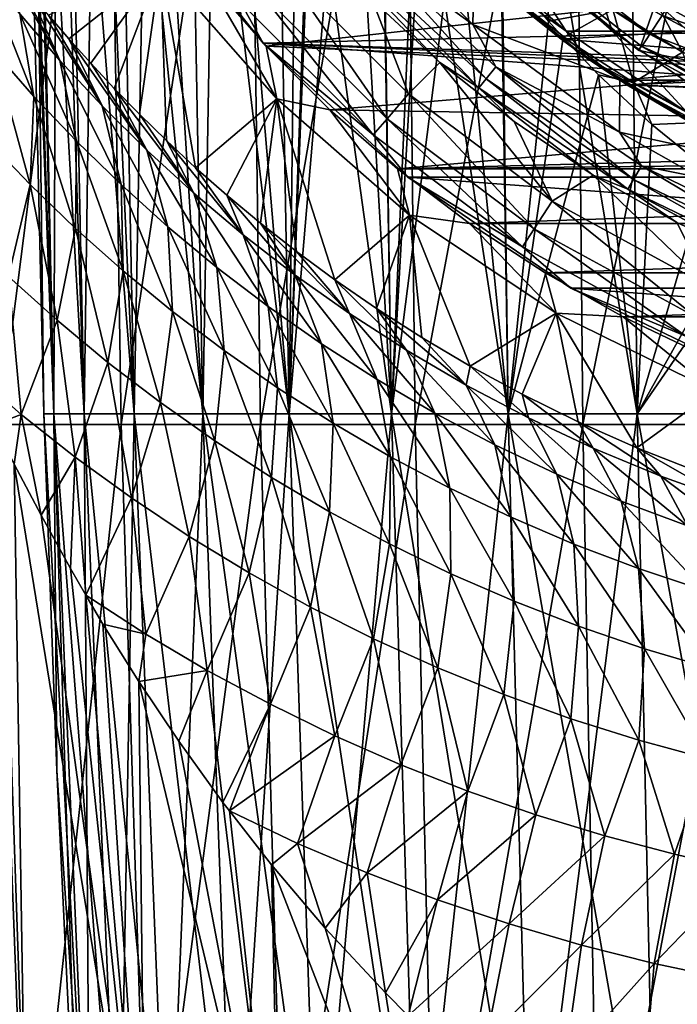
# Model space of a CAD drawing. Header units: metres. Extents: x 26 to 263, y -109 to 109.
# Tile 338 of 656: x 76.07 to 82.55, y -18.31 to -8.61. Entities that reach past the tile are written whole.
import ezdxf

# ---------------------------------------------------------------- set-up
doc = ezdxf.new("R2010")
doc.units = ezdxf.units.M
doc.layers.add('solid_500750', color=7, linetype='CONTINUOUS')

msp = doc.modelspace()

# ---------------------------------------------------------------- linework, layer by layer
at = {"layer": 'solid_500750'}
for points in [[(75.874672, -12.601707, -8.809566), (75.72831, -4.220759, -8.915904), (76.942535, -4.220759, -10.38365)], [(77.074417, -12.601707, -10.259808), (75.874672, -12.601707, -8.809566), (76.942535, -4.220759, -10.38365)], [(76.410553, -12.495015, -1.52578), (76.131165, -4.185025), (76.14537, -5.337976)], [(76.232704, -4.185025, -1.549194), (76.131165, -4.185025), (76.410553, -12.495015, -1.52578)], [(76.310547, -12.495015), (76.14537, -5.337976), (76.208839, -4.185025, 1.355676)], [(76.410553, -12.495015, 1.52578), (76.208839, -4.185025, 1.355676), (76.440857, -4.185025, 2.693607)], [(76.410553, -12.495015, 1.52578), (76.310547, -12.495015), (76.208839, -4.185025, 1.355676)], [(76.232704, -4.185025, -1.549194), (76.410553, -12.495015, -1.52578), (76.708855, -12.495015, -3.025454)], [(76.535583, -4.185025, -3.071881), (76.232704, -4.185025, -1.549194), (76.708855, -12.495015, -3.025454)], [(76.708855, -12.495015, 3.025454), (76.410553, -12.495015, 1.52578), (76.440857, -4.185025, 2.693607)], [(76.708855, -12.495015, 3.025454), (76.440857, -4.185025, 2.693607), (76.824181, -4.185025, 3.99628)], [(76.535583, -4.185025, -3.071881), (76.708855, -12.495015, -3.025454), (77.200348, -12.495015, -4.473361)], [(77.034622, -4.185025, -4.542007), (76.535583, -4.185025, -3.071881), (77.200348, -12.495015, -4.473361)], [(77.200348, -12.495015, 4.473361), (76.708855, -12.495015, 3.025454), (76.824181, -4.185025, 3.99628)], [(77.200348, -12.495015, 4.473361), (76.824181, -4.185025, 3.99628), (77.353783, -4.185025, 5.246644)], [(77.074417, -12.601707, -10.259808), (76.942535, -4.220759, -10.38365), (78.331146, -4.220759, -11.687639)], [(77.034622, -4.185025, -4.542007), (77.200348, -12.495015, -4.473361), (77.876633, -12.495015, -5.844728)], [(77.721291, -4.185025, -5.934418), (77.034622, -4.185025, -4.542007), (77.876633, -12.495015, -5.844728)], [(78.446465, -12.601707, -11.548244), (77.074417, -12.601707, -10.259808), (78.331146, -4.220759, -11.687639)], [(77.876633, -12.495015, 5.844728), (77.200348, -12.495015, 4.473361), (77.353783, -4.185025, 5.246644)], [(77.876633, -12.495015, 5.844728), (77.353783, -4.185025, 5.246644), (78.022736, -4.185025, 6.428333)], [(77.721291, -4.185025, -5.934418), (77.876633, -12.495015, -5.844728), (78.726135, -12.495015, -7.116089)], [(78.583817, -4.185025, -7.225289), (77.721291, -4.185025, -5.934418), (78.726135, -12.495015, -7.116089)], [(78.726135, -12.495015, 7.116089), (77.876633, -12.495015, 5.844728), (78.022736, -4.185025, 6.428333)], [(78.726135, -12.495015, 7.116089), (78.022736, -4.185025, 6.428333), (78.821861, -4.197077, 7.525156)], [(78.446465, -12.601707, -11.548244), (78.331146, -4.220759, -11.687639), (79.872238, -4.220759, -12.807308)], [(79.96917, -12.601707, -12.654559), (78.446465, -12.601707, -11.548244), (79.872238, -4.220759, -12.807308)], [(78.583817, -4.185025, -7.225289), (78.726135, -12.495015, -7.116089), (79.734306, -12.495015, -8.265693)], [(79.607468, -4.185025, -8.392534), (78.583817, -4.185025, -7.225289), (79.734306, -12.495015, -8.265693)], [(79.004494, -4.735532, 7.733006), (78.726135, -12.495015, 7.116089), (78.821861, -4.197077, 7.525156)], [(79.607468, -4.185025, -8.392534), (79.734306, -12.495015, -8.265693), (80.883911, -12.495015, -9.273869)], [(80.774712, -4.185025, -9.416181), (79.607468, -4.185025, -8.392534), (80.883911, -12.495015, -9.273869)], [(79.96917, -12.601707, -12.654559), (79.872238, -4.220759, -12.807308), (81.541504, -4.220759, -13.724998)], [(81.618538, -12.601707, -13.561304), (79.96917, -12.601707, -12.654559), (81.541504, -4.220759, -13.724998)], [(80.774712, -4.185025, -9.416181), (80.883911, -12.495015, -9.273869), (82.155273, -12.495015, -10.123365)], [(82.065582, -4.185025, -10.278713), (80.774712, -4.185025, -9.416181), (82.155273, -12.495015, -10.123365)], [(81.618538, -12.601707, -13.561304), (81.541504, -4.220759, -13.724998), (83.31263, -4.220759, -14.426236)], [(83.368538, -12.601707, -14.254178), (81.618538, -12.601707, -13.561304), (83.31263, -4.220759, -14.426236)], [(82.065582, -4.185025, -10.278713), (82.155273, -12.495015, -10.123365), (83.526642, -12.495015, -10.799648)], [(83.457993, -4.185025, -10.965374), (82.065582, -4.185025, -10.278713), (83.526642, -12.495015, -10.799648)], [(79.004494, -4.735532, 7.733006), (79.030075, -4.804318, 7.761363), (78.726135, -12.495015, 7.116089)], [(79.030075, -4.804318, 7.761363), (79.320183, -5.519486, 8.070477), (78.726135, -12.495015, 7.116089)], [(76.410553, -12.495015, -1.52578), (76.14537, -5.337976), (76.310547, -12.495015)], [(79.320183, -5.519486, 8.070477), (79.734306, -12.495015, 8.265693), (78.726135, -12.495015, 7.116089)], [(79.320183, -5.519486, 8.070477), (79.62838, -6.168815, 8.375865), (79.734306, -12.495015, 8.265693)], [(79.62838, -6.168815, 8.375865), (79.982582, -6.817509, 8.700697), (79.734306, -12.495015, 8.265693)], [(88, -6.25, 29.799999), (88, -9.25, 29.799999), (82.05603, -7.087269, 29.799999)], [(79.982582, -6.817509, 8.700697), (80.051437, -6.933842, 8.760849), (79.734306, -12.495015, 8.265693)], [(80.051437, -6.933842, 8.760849), (80.378853, -7.449976, 9.034543), (79.734306, -12.495015, 8.265693)], [(82.05603, -7.087269, 29.799999), (88, -9.25, 29.799999), (83.377464, -8.012035, 29.799999)], [(77.258896, -7.323161, 38), (83.374619, -8.010365, 38), (84.836014, -8.691894, 38)], [(78.470329, -8.842246, 38), (77.258896, -7.323161, 38), (84.836014, -8.691894, 38)], [(78.251564, -8.447068, 41.644981), (77.258896, -7.323161, 38), (78.470329, -8.842246, 38)], [(79.316948, -7.436247, 53), (80.535202, -8.658902, 53), (80.549484, -8.092451, 53)], [(79.489906, -7.896213, 52.968102), (80.535202, -8.658902, 53), (79.316948, -7.436247, 53)], [(80.378853, -7.449976, 9.034543), (80.883911, -12.495015, 9.273869), (79.734306, -12.495015, 8.265693)], [(80.378853, -7.449976, 9.034543), (80.81456, -8.057831, 9.369424), (80.883911, -12.495015, 9.273869)], [(80.819901, -7.799664, 12.191879), (80.916054, -7.69522, 11.912723), (82.279259, -8.756248, 11.912723)], [(82.279259, -8.756248, 11.912723), (80.916054, -7.69522, 11.912723), (82.400322, -8.570943, 11.691167)], [(81.454681, -8.726887, 61.459766), (80.376999, -7.778174, 61.55405), (80.491913, -8.039196, 58)], [(80.841957, -7.778174, 65.084557), (80.376999, -7.778174, 61.55405), (81.454681, -8.726887, 61.459766)], [(80.819901, -7.799664, 12.191879), (82.167732, -8.91107, 12.5), (80.77887, -7.828014, 12.5)], [(80.787346, -7.835763, 37.5), (80.77887, -7.828014, 12.5), (82.167732, -8.91107, 12.5)], [(82.175194, -8.915946, 37.5), (80.787346, -7.835763, 37.5), (82.167732, -8.91107, 12.5)], [(82.343155, -8.427502, 37.5), (80.787346, -7.835763, 37.5), (82.175194, -8.915946, 37.5)], [(82.201614, -8.875093, 12.191879), (82.167732, -8.91107, 12.5), (80.819901, -7.799664, 12.191879)], [(82.201614, -8.875093, 12.191879), (80.819901, -7.799664, 12.191879), (82.279259, -8.756248, 11.912723)], [(81.907303, -8.726887, 64.896614), (80.841957, -7.778174, 65.084557), (81.454681, -8.726887, 61.459766)], [(81.613152, -7.778174, 68.561043), (80.841957, -7.778174, 65.084557), (81.907303, -8.726887, 64.896614)], [(82.658043, -8.726887, 68.280869), (81.613152, -7.778174, 68.561043), (81.907303, -8.726887, 64.896614)], [(82.6847, -7.778174, 71.956985), (81.613152, -7.778174, 68.561043), (82.658043, -8.726887, 68.280869)], [(76.469589, -9.014581, 12.682657), (75.996223, -8.117328, 13.355471), (75.831551, -7.900903, 13.01738)], [(76.076561, -8.556118, 11.938763), (76.469589, -9.014581, 12.682657), (75.831551, -7.900903, 13.01738)], [(79.377426, -8.00058, 52.876362), (80.666161, -9.196348, 52.876362), (79.489906, -7.896213, 52.968102)], [(79.489906, -7.896213, 52.968102), (80.761826, -9.076382, 52.968102), (80.535202, -8.658902, 53)], [(80.666161, -9.196348, 52.876362), (80.761826, -9.076382, 52.968102), (79.489906, -7.896213, 52.968102)], [(79.295792, -8.076324, 52.736504), (80.596725, -9.283413, 52.736504), (79.377426, -8.00058, 52.876362)], [(80.596725, -9.283413, 52.736504), (80.666161, -9.196348, 52.876362), (79.377426, -8.00058, 52.876362)], [(80.491913, -8.039196, 58), (80.798164, -8.314358, 40), (81.406609, -8.804773, 40)], [(81.656517, -8.986669, 58), (80.491913, -8.039196, 58), (81.406609, -8.804773, 40)], [(81.454681, -8.726887, 61.459766), (80.491913, -8.039196, 58), (81.656517, -8.986669, 58)], [(82.862389, -7.990732, 40), (84.055595, -8.641912, 40), (80.798164, -8.314358, 40)], [(81.259613, -8.042462, 9.735765), (81.281761, -8.628068, 9.694912), (80.81456, -8.057831, 9.369424)], [(81.914299, -8.513562, 10.192429), (81.281761, -8.628068, 9.694912), (81.259613, -8.042462, 9.735765)], [(76.212746, -9.367598, 10.985214), (76.076561, -8.556118, 11.938763), (75.705864, -8.087703, 11.183615)], [(75.81498, -8.914354, 10.239517), (76.212746, -9.367598, 10.985214), (75.705864, -8.087703, 11.183615)], [(76.469589, -9.014581, 12.682657), (76.170837, -8.338281, 13.701756), (75.996223, -8.117328, 13.355471)], [(76.358055, -8.566232, 14.058496), (76.558586, -8.800701, 14.426362), (77.461563, -8.086429, 36.392689)], [(76.558586, -8.800701, 14.426362), (76.77317, -9.041254, 14.804826), (77.461563, -8.086429, 36.392689)], [(76.77317, -9.041254, 14.804826), (77.004372, -9.28947, 15.19424), (77.461563, -8.086429, 36.392689)], [(77.004372, -9.28947, 15.19424), (77.252426, -9.543753, 15.595243), (77.461563, -8.086429, 36.392689)], [(77.252426, -9.543753, 15.595243), (77.518867, -9.804107, 16.006351), (77.461563, -8.086429, 36.392689)], [(78.607208, -9.392791, 36.392689), (77.914864, -8.202497, 38), (77.461563, -8.086429, 36.392689)], [(77.805847, -10.070886, 16.426235), (78.607208, -9.392791, 36.392689), (77.461563, -8.086429, 36.392689)], [(77.518867, -9.804107, 16.006351), (77.805847, -10.070886, 16.426235), (77.461563, -8.086429, 36.392689)], [(79.69207, -9.58786, 45.296143), (78.656731, -8.095989, 48.939133), (78.41214, -8.307928, 45.296143)], [(78.656731, -8.095989, 48.939133), (79.904015, -9.343269, 48.939133), (79.543777, -8.413738, 52.566944)], [(79.69207, -9.58786, 45.296143), (79.904015, -9.343269, 48.939133), (78.656731, -8.095989, 48.939133)], [(79.295792, -8.076324, 52.736504), (79.543777, -8.413738, 52.566944), (80.211563, -9.035425, 52.566944)], [(79.295792, -8.076324, 52.736504), (80.211563, -9.035425, 52.566944), (80.596725, -9.283413, 52.736504)], [(80.535202, -8.658902, 53), (81.983162, -9.208424, 53), (80.549484, -8.092451, 53)], [(80.549904, -8.092963, 40), (80.549484, -8.092451, 53), (81.983162, -9.208424, 53)], [(80.549904, -8.092963, 40), (81.983162, -9.208424, 53), (81.983574, -9.208831, 40)], [(80.549904, -8.092963, 40), (81.983574, -9.208831, 40), (95.450096, -8.092963, 40)], [(80.81456, -8.057831, 9.369424), (81.281761, -8.628068, 9.694912), (80.883911, -12.495015, 9.273869)], [(81.983574, -9.208831, 40), (94.016426, -9.208831, 40), (95.450096, -8.092963, 40)], [(77.914864, -8.202497, 38), (78.500107, -8.873432, 38), (82.609962, -8.42266, 38)], [(78.607208, -9.392791, 36.392689), (78.500107, -8.873432, 38), (77.914864, -8.202497, 38)], [(82.600166, -8.930982, 10.619471), (81.914299, -8.513562, 10.192429), (82.192299, -8.160505, 10.586907)], [(82.600166, -8.930982, 10.619471), (82.192299, -8.160505, 10.586907), (82.840767, -8.554297, 11.003616)], [(76.885376, -9.462345, 13.413959), (76.358055, -8.566232, 14.058496), (76.170837, -8.338281, 13.701756)], [(76.469589, -9.014581, 12.682657), (76.885376, -9.462345, 13.413959), (76.170837, -8.338281, 13.701756)], [(78.41214, -8.307928, 45.296143), (78.251564, -8.447068, 41.644981), (79.552933, -9.748436, 41.644981)], [(79.69207, -9.58786, 45.296143), (78.41214, -8.307928, 45.296143), (79.552933, -9.748436, 41.644981)], [(84.055595, -8.641912, 40), (81.406609, -8.804773, 40), (80.798164, -8.314358, 40)], [(82.553131, -8.337055, 37.461941), (82.343155, -8.427502, 37.5), (83.840248, -9.258444, 37.5)], [(82.400322, -8.570943, 11.691167), (82.552933, -8.337354, 11.548944), (83.999512, -9.120201, 11.548944)], [(78.500107, -8.873432, 38), (83.866364, -9.10561, 38), (82.609962, -8.42266, 38)], [(79.904015, -9.343269, 48.939133), (80.211563, -9.035425, 52.566944), (79.543777, -8.413738, 52.566944)], [(83.840248, -9.258444, 37.5), (82.343155, -8.427502, 37.5), (82.175194, -8.915946, 37.5)], [(79.552933, -9.748436, 41.644981), (78.251564, -8.447068, 41.644981), (78.470329, -8.842246, 38)], [(81.914299, -8.513562, 10.192429), (81.425545, -8.789145, 9.788617), (81.281761, -8.628068, 9.694912)], [(82.119743, -9.232583, 10.217319), (81.425545, -8.789145, 9.788617), (81.914299, -8.513562, 10.192429)], [(82.119743, -9.232583, 10.217319), (81.914299, -8.513562, 10.192429), (82.600166, -8.930982, 10.619471)], [(76.63147, -9.808825, 11.718817), (76.469589, -9.014581, 12.682657), (76.076561, -8.556118, 11.938763)], [(76.212746, -9.367598, 10.985214), (76.63147, -9.808825, 11.718817), (76.076561, -8.556118, 11.938763)], [(76.885376, -9.462345, 13.413959), (76.558586, -8.800701, 14.426362), (76.358055, -8.566232, 14.058496)], [(81.281761, -8.628068, 9.694912), (81.425545, -8.789145, 9.788617), (80.883911, -12.495015, 9.273869)], [(82.279259, -8.756248, 11.912723), (82.400322, -8.570943, 11.691167), (83.887428, -9.375723, 11.691167)], [(83.887428, -9.375723, 11.691167), (82.400322, -8.570943, 11.691167), (83.999512, -9.120201, 11.548944)], [(78.470329, -8.842246, 38), (84.836014, -8.691894, 38), (86.393593, -9.109283, 38)], [(80.535202, -8.658902, 53), (81.981911, -9.720806, 53), (81.983162, -9.208424, 53)], [(80.761826, -9.076382, 52.968102), (81.981911, -9.720806, 53), (80.535202, -8.658902, 53)], [(84.055595, -8.641912, 40), (85.321999, -9.114139, 40), (81.406609, -8.804773, 40)], [(82.646507, -9.526279, 61.355495), (81.454681, -8.726887, 61.459766), (81.656517, -8.986669, 58)], [(81.907303, -8.726887, 64.896614), (81.454681, -8.726887, 61.459766), (82.646507, -9.526279, 61.355495)], [(83.085487, -9.526279, 64.688766), (81.907303, -8.726887, 64.896614), (82.646507, -9.526279, 61.355495)], [(82.658043, -8.726887, 68.280869), (81.907303, -8.726887, 64.896614), (83.085487, -9.526279, 64.688766)], [(77.324356, -9.898569, 14.131163), (76.77317, -9.041254, 14.804826), (76.558586, -8.800701, 14.426362)], [(76.885376, -9.462345, 13.413959), (77.324356, -9.898569, 14.131163), (76.558586, -8.800701, 14.426362)], [(81.425545, -8.789145, 9.788617), (81.774895, -9.155723, 10.004393), (80.883911, -12.495015, 9.273869)], [(85.321999, -9.114139, 40), (82.052902, -9.252996, 40), (81.406609, -8.804773, 40)], [(81.656517, -8.986669, 58), (81.406609, -8.804773, 40), (82.052902, -9.252996, 40)], [(82.119743, -9.232583, 10.217319), (81.774895, -9.155723, 10.004393), (81.425545, -8.789145, 9.788617)], [(82.201614, -8.875093, 12.191879), (82.279259, -8.756248, 11.912723), (83.798515, -9.578426, 11.912723)], [(83.798515, -9.578426, 11.912723), (82.279259, -8.756248, 11.912723), (83.887428, -9.375723, 11.691167)], [(75.748047, -9.790598, 9.330333), (76.175835, -10.236695, 10.068006), (75.81498, -8.914354, 10.239517)], [(76.175835, -10.236695, 10.068006), (76.212746, -9.367598, 10.985214), (75.81498, -8.914354, 10.239517)], [(78.470329, -8.842246, 38), (86.393593, -9.109283, 38), (88, -9.249838, 38)], [(96.10537, -10.163809, 38), (78.470329, -8.842246, 38), (88, -9.249838, 38)], [(96.10537, -10.163809, 38), (79.89463, -10.163809, 38), (78.470329, -8.842246, 38)], [(79.552933, -9.748436, 41.644981), (78.470329, -8.842246, 38), (79.89463, -10.163809, 38)], [(78.500107, -8.873432, 38), (79.1278, -9.501716, 38), (83.866364, -9.10561, 38)], [(78.607208, -9.392791, 36.392689), (79.1278, -9.501716, 38), (78.500107, -8.873432, 38)], [(82.201614, -8.875093, 12.191879), (83.716263, -9.750491, 12.5), (82.167732, -8.91107, 12.5)], [(82.175194, -8.915946, 37.5), (82.167732, -8.91107, 12.5), (83.716263, -9.750491, 12.5)], [(83.721596, -9.752818, 37.5), (82.175194, -8.915946, 37.5), (83.716263, -9.750491, 12.5)], [(83.840248, -9.258444, 37.5), (82.175194, -8.915946, 37.5), (83.721596, -9.752818, 37.5)], [(83.741486, -9.708431, 12.191879), (83.716263, -9.750491, 12.5), (82.201614, -8.875093, 12.191879)], [(83.741486, -9.708431, 12.191879), (82.201614, -8.875093, 12.191879), (83.798515, -9.578426, 11.912723)], [(77.07132, -10.237295, 12.43897), (76.885376, -9.462345, 13.413959), (76.469589, -9.014581, 12.682657)], [(76.63147, -9.808825, 11.718817), (77.07132, -10.237295, 12.43897), (76.469589, -9.014581, 12.682657)], [(81.656517, -8.986669, 58), (82.052902, -9.252996, 40), (82.730164, -9.655141, 40)], [(82.939285, -9.766737, 58), (81.656517, -8.986669, 58), (82.730164, -9.655141, 40)], [(82.646507, -9.526279, 61.355495), (81.656517, -8.986669, 58), (82.939285, -9.766737, 58)], [(82.843826, -9.622852, 10.613325), (82.119743, -9.232583, 10.217319), (82.600166, -8.930982, 10.619471)], [(77.324356, -9.898569, 14.131163), (77.004372, -9.28947, 15.19424), (76.77317, -9.041254, 14.804826)], [(79.1278, -9.501716, 38), (85.205383, -9.600812, 38), (83.866364, -9.10561, 38)], [(79.904015, -9.343269, 48.939133), (81.316101, -10.400348, 48.939133), (80.211563, -9.035425, 52.566944)], [(81.316101, -10.400348, 48.939133), (80.942078, -9.61688, 52.566944), (80.211563, -9.035425, 52.566944)], [(80.596725, -9.283413, 52.736504), (80.211563, -9.035425, 52.566944), (80.942078, -9.61688, 52.566944)], [(80.666161, -9.196348, 52.876362), (82.118713, -10.186685, 52.876362), (80.761826, -9.076382, 52.968102)], [(80.761826, -9.076382, 52.968102), (82.195435, -10.053801, 52.968102), (81.981911, -9.720806, 53)], [(82.118713, -10.186685, 52.876362), (82.195435, -10.053801, 52.968102), (80.761826, -9.076382, 52.968102)], [(85.321999, -9.114139, 40), (86.649513, -9.403437, 40), (82.052902, -9.252996, 40)], [(80.596725, -9.283413, 52.736504), (82.063034, -10.283126, 52.736504), (80.666161, -9.196348, 52.876362)], [(82.063034, -10.283126, 52.736504), (82.118713, -10.186685, 52.876362), (80.666161, -9.196348, 52.876362)], [(81.774895, -9.155723, 10.004393), (82.155273, -12.495015, 10.123365), (80.883911, -12.495015, 9.273869)], [(81.774895, -9.155723, 10.004393), (82.297508, -9.643518, 10.29766), (82.155273, -12.495015, 10.123365)], [(82.119743, -9.232583, 10.217319), (82.297508, -9.643518, 10.29766), (81.774895, -9.155723, 10.004393)], [(81.981911, -9.720806, 53), (83.581009, -10.073207, 53), (81.983162, -9.208424, 53)], [(81.983574, -9.208831, 40), (81.983162, -9.208424, 53), (83.581009, -10.073207, 53)], [(81.983574, -9.208831, 40), (83.581009, -10.073207, 53), (83.581352, -10.073506, 40)], [(81.983574, -9.208831, 40), (83.581352, -10.073506, 40), (94.016426, -9.208831, 40)], [(77.787003, -10.322333, 14.832607), (77.252426, -9.543753, 15.595243), (77.004372, -9.28947, 15.19424)], [(77.324356, -9.898569, 14.131163), (77.787003, -10.322333, 14.832607), (77.004372, -9.28947, 15.19424)], [(80.596725, -9.283413, 52.736504), (80.942078, -9.61688, 52.566944), (81.721458, -10.142908, 52.566944)], [(80.596725, -9.283413, 52.736504), (81.721458, -10.142908, 52.566944), (82.063034, -10.283126, 52.736504)], [(88, -9.499245, 40), (82.730164, -9.655141, 40), (82.052902, -9.252996, 40)], [(86.649513, -9.403437, 40), (88, -9.499245, 40), (82.052902, -9.252996, 40)], [(82.843826, -9.622852, 10.613325), (82.297508, -9.643518, 10.29766), (82.119743, -9.232583, 10.217319)], [(76.175835, -10.236695, 10.068006), (76.623634, -10.668713, 10.792775), (76.212746, -9.367598, 10.985214)], [(76.623634, -10.668713, 10.792775), (76.63147, -9.808825, 11.718817), (76.212746, -9.367598, 10.985214)], [(77.805847, -10.070886, 16.426235), (78.113495, -10.341925, 16.856056), (78.607208, -9.392791, 36.392689)], [(78.113495, -10.341925, 16.856056), (78.444069, -10.617382, 17.292295), (78.607208, -9.392791, 36.392689)], [(78.444069, -10.617382, 17.292295), (78.798683, -10.895933, 17.732849), (78.607208, -9.392791, 36.392689)], [(79.913574, -10.53844, 36.392689), (79.1278, -9.501716, 38), (78.607208, -9.392791, 36.392689)], [(79.177887, -11.175411, 18.178841), (79.913574, -10.53844, 36.392689), (78.607208, -9.392791, 36.392689)], [(78.798683, -10.895933, 17.732849), (79.177887, -11.175411, 18.178841), (78.607208, -9.392791, 36.392689)], [(81.141129, -10.672611, 45.296143), (79.904015, -9.343269, 48.939133), (79.69207, -9.58786, 45.296143)], [(81.141129, -10.672611, 45.296143), (81.316101, -10.400348, 48.939133), (79.904015, -9.343269, 48.939133)], [(77.532494, -10.652186, 13.144161), (77.324356, -9.898569, 14.131163), (76.885376, -9.462345, 13.413959)], [(77.07132, -10.237295, 12.43897), (77.532494, -10.652186, 13.144161), (76.885376, -9.462345, 13.413959)], [(79.1278, -9.501716, 38), (79.794579, -10.082811, 38), (85.205383, -9.600812, 38)], [(79.913574, -10.53844, 36.392689), (79.794579, -10.082811, 38), (79.1278, -9.501716, 38)], [(77.787003, -10.322333, 14.832607), (77.518867, -9.804107, 16.006351), (77.252426, -9.543753, 15.595243)], [(79.69207, -9.58786, 45.296143), (79.552933, -9.748436, 41.644981), (81.02626, -10.851355, 41.644981)], [(81.141129, -10.672611, 45.296143), (79.69207, -9.58786, 45.296143), (81.02626, -10.851355, 41.644981)], [(79.794579, -10.082811, 38), (86.588387, -9.900229, 38), (85.205383, -9.600812, 38)], [(81.316101, -10.400348, 48.939133), (81.721458, -10.142908, 52.566944), (80.942078, -9.61688, 52.566944)], [(82.297508, -9.643518, 10.29766), (82.856651, -10.098256, 10.575103), (82.155273, -12.495015, 10.123365)], [(82.843826, -9.622852, 10.613325), (82.856651, -10.098256, 10.575103), (82.297508, -9.643518, 10.29766)], [(75.962814, -11.142941, 9.204347), (76.175835, -10.236695, 10.068006), (75.748047, -9.790598, 9.330333)], [(81.02626, -10.851355, 41.644981), (79.552933, -9.748436, 41.644981), (79.89463, -10.163809, 38)], [(81.981911, -9.720806, 53), (82.772926, -10.168582, 53), (83.581009, -10.073207, 53)], [(82.195435, -10.053801, 52.968102), (82.772926, -10.168582, 53), (81.981911, -9.720806, 53)], [(76.623634, -10.668713, 10.792775), (77.091415, -11.085904, 11.503273), (76.63147, -9.808825, 11.718817)], [(77.091415, -11.085904, 11.503273), (77.07132, -10.237295, 12.43897), (76.63147, -9.808825, 11.718817)], [(78.273758, -10.732574, 15.516377), (77.805847, -10.070886, 16.426235), (77.518867, -9.804107, 16.006351)], [(77.787003, -10.322333, 14.832607), (78.273758, -10.732574, 15.516377), (77.518867, -9.804107, 16.006351)], [(78.015137, -11.052618, 13.83272), (77.787003, -10.322333, 14.832607), (77.324356, -9.898569, 14.131163)], [(77.532494, -10.652186, 13.144161), (78.015137, -11.052618, 13.83272), (77.324356, -9.898569, 14.131163)], [(79.794579, -10.082811, 38), (88, -10, 38), (86.588387, -9.900229, 38)], [(78.273758, -10.732574, 15.516377), (78.113495, -10.341925, 16.856056), (77.805847, -10.070886, 16.426235)], [(79.794579, -10.082811, 38), (96.205421, -10.082811, 38), (88, -10, 38)], [(79.794579, -10.082811, 38), (80.504005, -10.620517, 38), (96.205421, -10.082811, 38)], [(79.913574, -10.53844, 36.392689), (80.504005, -10.620517, 38), (79.794579, -10.082811, 38)], [(80.504005, -10.620517, 38), (95.495995, -10.620517, 38), (96.205421, -10.082811, 38)], [(82.118713, -10.186685, 52.876362), (83.702652, -10.949469, 52.876362), (82.195435, -10.053801, 52.968102)], [(82.195435, -10.053801, 52.968102), (83.758713, -10.806633, 52.968102), (82.772926, -10.168582, 53)], [(83.702652, -10.949469, 52.876362), (83.758713, -10.806633, 52.968102), (82.195435, -10.053801, 52.968102)], [(94.5, -11.25833, 38), (81.5, -11.25833, 38), (79.89463, -10.163809, 38)], [(81.02626, -10.851355, 41.644981), (79.89463, -10.163809, 38), (81.5, -11.25833, 38)], [(96.10537, -10.163809, 38), (94.5, -11.25833, 38), (79.89463, -10.163809, 38)], [(81.316101, -10.400348, 48.939133), (82.864258, -11.245706, 48.939133), (81.721458, -10.142908, 52.566944)], [(82.864258, -11.245706, 48.939133), (82.546158, -10.60916, 52.566944), (81.721458, -10.142908, 52.566944)], [(82.063034, -10.283126, 52.736504), (81.721458, -10.142908, 52.566944), (82.546158, -10.60916, 52.566944)], [(82.856651, -10.098256, 10.575103), (83.315201, -10.421366, 10.776723), (82.155273, -12.495015, 10.123365)], [(75.962814, -11.142941, 9.204347), (76.442612, -11.574241, 9.922149), (76.175835, -10.236695, 10.068006)], [(76.442612, -11.574241, 9.922149), (76.623634, -10.668713, 10.792775), (76.175835, -10.236695, 10.068006)], [(77.579117, -11.487447, 12.197977), (77.532494, -10.652186, 13.144161), (77.07132, -10.237295, 12.43897)], [(77.091415, -11.085904, 11.503273), (77.579117, -11.487447, 12.197977), (77.07132, -10.237295, 12.43897)], [(82.063034, -10.283126, 52.736504), (83.661964, -11.05313, 52.736504), (82.118713, -10.186685, 52.876362)], [(82.063034, -10.283126, 52.736504), (82.546158, -10.60916, 52.566944), (83.406769, -11.009127, 52.566944)], [(82.063034, -10.283126, 52.736504), (83.406769, -11.009127, 52.566944), (83.661964, -11.05313, 52.736504)], [(83.661964, -11.05313, 52.736504), (83.702652, -10.949469, 52.876362), (82.118713, -10.186685, 52.876362)], [(78.519394, -11.437581, 14.502743), (78.273758, -10.732574, 15.516377), (77.787003, -10.322333, 14.832607)], [(78.015137, -11.052618, 13.83272), (78.519394, -11.437581, 14.502743), (77.787003, -10.322333, 14.832607)], [(78.785088, -11.128159, 16.180376), (78.444069, -10.617382, 17.292295), (78.113495, -10.341925, 16.856056)], [(78.273758, -10.732574, 15.516377), (78.785088, -11.128159, 16.180376), (78.113495, -10.341925, 16.856056)], [(82.729813, -11.540098, 45.296143), (81.316101, -10.400348, 48.939133), (81.141129, -10.672611, 45.296143)], [(82.729813, -11.540098, 45.296143), (82.864258, -11.245706, 48.939133), (81.316101, -10.400348, 48.939133)], [(83.315201, -10.421366, 10.776723), (83.501289, -10.543215, 10.852145), (82.155273, -12.495015, 10.123365)], [(79.177887, -11.175411, 18.178841), (79.587952, -11.458143, 18.62678), (79.913574, -10.53844, 36.392689)], [(79.587952, -11.458143, 18.62678), (80.0327, -11.743053, 19.079756), (79.913574, -10.53844, 36.392689)], [(81.358292, -11.503773, 36.392689), (80.504005, -10.620517, 38), (79.913574, -10.53844, 36.392689)], [(80.51088, -12.025661, 19.533154), (81.358292, -11.503773, 36.392689), (79.913574, -10.53844, 36.392689)], [(80.0327, -11.743053, 19.079756), (80.51088, -12.025661, 19.533154), (79.913574, -10.53844, 36.392689)], [(83.501289, -10.543215, 10.852145), (83.526642, -12.495015, 10.799648), (82.155273, -12.495015, 10.123365)], [(76.442612, -11.574241, 9.922149), (76.941742, -11.988661, 10.624904), (76.623634, -10.668713, 10.792775)], [(76.941742, -11.988661, 10.624904), (77.091415, -11.085904, 11.503273), (76.623634, -10.668713, 10.792775)], [(78.086632, -11.87248, 12.875207), (78.015137, -11.052618, 13.83272), (77.532494, -10.652186, 13.144161)], [(77.579117, -11.487447, 12.197977), (78.086632, -11.87248, 12.875207), (77.532494, -10.652186, 13.144161)], [(79.321396, -11.507747, 16.822142), (78.798683, -10.895933, 17.732849), (78.444069, -10.617382, 17.292295)], [(78.785088, -11.128159, 16.180376), (79.321396, -11.507747, 16.822142), (78.444069, -10.617382, 17.292295)], [(80.504005, -10.620517, 38), (81.246742, -11.108162, 38), (95.495995, -10.620517, 38)], [(81.358292, -11.503773, 36.392689), (81.246742, -11.108162, 38), (80.504005, -10.620517, 38)], [(81.246742, -11.108162, 38), (94.753258, -11.108162, 38), (95.495995, -10.620517, 38)], [(82.864258, -11.245706, 48.939133), (83.406769, -11.009127, 52.566944), (82.546158, -10.60916, 52.566944)], [(79.045334, -11.806043, 15.152142), (78.785088, -11.128159, 16.180376), (78.273758, -10.732574, 15.516377)], [(78.519394, -11.437581, 14.502743), (79.045334, -11.806043, 15.152142), (78.273758, -10.732574, 15.516377)], [(81.141129, -10.672611, 45.296143), (81.02626, -10.851355, 41.644981), (82.641548, -11.73337, 41.644981)], [(82.729813, -11.540098, 45.296143), (81.141129, -10.672611, 45.296143), (82.641548, -11.73337, 41.644981)], [(82.641548, -11.73337, 41.644981), (81.02626, -10.851355, 41.644981), (81.5, -11.25833, 38)], [(79.321396, -11.507747, 16.822142), (79.177887, -11.175411, 18.178841), (78.798683, -10.895933, 17.732849)], [(78.613785, -12.240033, 13.533064), (78.519394, -11.437581, 14.502743), (78.015137, -11.052618, 13.83272)], [(78.086632, -11.87248, 12.875207), (78.613785, -12.240033, 13.533064), (78.015137, -11.052618, 13.83272)], [(76.087952, -12.503459, 9.123313), (75.962814, -11.142941, 9.204347), (75.56208, -12.038719, 8.394301)], [(76.087952, -12.503459, 9.123313), (76.442612, -11.574241, 9.922149), (75.962814, -11.142941, 9.204347)], [(76.941742, -11.988661, 10.624904), (77.45993, -12.385365, 11.311077), (77.091415, -11.085904, 11.503273)], [(77.45993, -12.385365, 11.311077), (77.579117, -11.487447, 12.197977), (77.091415, -11.085904, 11.503273)], [(79.592979, -12.156796, 15.778508), (79.321396, -11.507747, 16.822142), (78.785088, -11.128159, 16.180376)], [(79.045334, -11.806043, 15.152142), (79.592979, -12.156796, 15.778508), (78.785088, -11.128159, 16.180376)], [(81.246742, -11.108162, 38), (82.017578, -11.541386, 38), (94.753258, -11.108162, 38)], [(81.358292, -11.503773, 36.392689), (82.017578, -11.541386, 38), (81.246742, -11.108162, 38)], [(82.017578, -11.541386, 38), (93.982422, -11.541386, 38), (94.753258, -11.108162, 38)], [(79.883057, -11.869956, 17.439024), (79.587952, -11.458143, 18.62678), (79.177887, -11.175411, 18.178841)], [(79.321396, -11.507747, 16.822142), (79.883057, -11.869956, 17.439024), (79.177887, -11.175411, 18.178841)], [(92.749435, -12.101358, 38), (83.250565, -12.101358, 38), (81.5, -11.25833, 38)], [(82.641548, -11.73337, 41.644981), (81.5, -11.25833, 38), (83.250565, -12.101358, 38)], [(94.5, -11.25833, 38), (92.749435, -12.101358, 38), (81.5, -11.25833, 38)], [(79.160324, -12.589143, 14.16947), (79.045334, -11.806043, 15.152142), (78.519394, -11.437581, 14.502743)], [(78.613785, -12.240033, 13.533064), (79.160324, -12.589143, 14.16947), (78.519394, -11.437581, 14.502743)], [(77.45993, -12.385365, 11.311077), (77.996834, -12.763489, 11.978975), (77.579117, -11.487447, 12.197977)], [(77.996834, -12.763489, 11.978975), (78.086632, -11.87248, 12.875207), (77.579117, -11.487447, 12.197977)], [(80.162262, -12.488658, 16.379242), (79.883057, -11.869956, 17.439024), (79.321396, -11.507747, 16.822142)], [(79.592979, -12.156796, 15.778508), (80.162262, -12.488658, 16.379242), (79.321396, -11.507747, 16.822142)], [(80.470322, -12.213129, 18.027882), (80.0327, -11.743053, 19.079756), (79.587952, -11.458143, 18.62678)], [(79.883057, -11.869956, 17.439024), (80.470322, -12.213129, 18.027882), (79.587952, -11.458143, 18.62678)], [(80.51088, -12.025661, 19.533154), (81.022186, -12.302898, 19.972748), (81.358292, -11.503773, 36.392689)], [(81.022186, -12.302898, 19.972748), (81.573029, -12.573965, 20.405235), (81.358292, -11.503773, 36.392689)], [(82.916656, -12.272273, 36.392689), (82.017578, -11.541386, 38), (81.358292, -11.503773, 36.392689)], [(82.152359, -12.829875, 20.817604), (82.916656, -12.272273, 36.392689), (81.358292, -11.503773, 36.392689)], [(81.573029, -12.573965, 20.405235), (82.152359, -12.829875, 20.817604), (81.358292, -11.503773, 36.392689)], [(82.017578, -11.541386, 38), (82.821411, -11.923391, 38), (93.982422, -11.541386, 38)], [(82.916656, -12.272273, 36.392689), (82.821411, -11.923391, 38), (82.017578, -11.541386, 38)], [(76.087952, -12.503459, 9.123313), (76.621323, -12.923997, 9.820618), (76.442612, -11.574241, 9.922149)], [(76.621323, -12.923997, 9.820618), (76.941742, -11.988661, 10.624904), (76.442612, -11.574241, 9.922149)], [(79.725891, -12.918704, 14.782061), (79.592979, -12.156796, 15.778508), (79.045334, -11.806043, 15.152142)], [(79.160324, -12.589143, 14.16947), (79.725891, -12.918704, 14.782061), (79.045334, -11.806043, 15.152142)], [(80.470322, -12.213129, 18.027882), (80.51088, -12.025661, 19.533154), (80.0327, -11.743053, 19.079756)], [(77.996834, -12.763489, 11.978975), (78.55201, -13.122073, 12.626705), (78.086632, -11.87248, 12.875207)], [(78.55201, -13.122073, 12.626705), (78.613785, -12.240033, 13.533064), (78.086632, -11.87248, 12.875207)], [(80.752975, -12.800238, 16.95133), (80.470322, -12.213129, 18.027882), (79.883057, -11.869956, 17.439024)], [(80.162262, -12.488658, 16.379242), (80.752975, -12.800238, 16.95133), (79.883057, -11.869956, 17.439024)], [(76.621323, -12.923997, 9.820618), (77.17347, -13.32478, 10.50061), (76.941742, -11.988661, 10.624904)], [(77.17347, -13.32478, 10.50061), (77.45993, -12.385365, 11.311077), (76.941742, -11.988661, 10.624904)], [(80.470322, -12.213129, 18.027882), (81.083374, -12.535548, 18.585327), (80.51088, -12.025661, 19.533154)], [(81.083374, -12.535548, 18.585327), (81.022186, -12.302898, 19.972748), (80.51088, -12.025661, 19.533154)], [(76.087952, -12.503459, 9.123313), (75.56208, -12.038719, 8.394301), (75.826721, -12.600371, 8.743258)], [(80.31002, -13.227695, 15.36828), (80.162262, -12.488658, 16.379242), (79.592979, -12.156796, 15.778508)], [(79.725891, -12.918704, 14.782061), (80.31002, -13.227695, 15.36828), (79.592979, -12.156796, 15.778508)], [(81.364815, -13.090167, 17.491522), (81.083374, -12.535548, 18.585327), (80.470322, -12.213129, 18.027882)], [(80.752975, -12.800238, 16.95133), (81.364815, -13.090167, 17.491522), (80.470322, -12.213129, 18.027882)], [(78.55201, -13.122073, 12.626705), (79.124901, -13.4602, 13.252187), (78.613785, -12.240033, 13.533064)], [(79.124901, -13.4602, 13.252187), (79.160324, -12.589143, 14.16947), (78.613785, -12.240033, 13.533064)], [(81.722115, -12.835313, 19.107536), (81.573029, -12.573965, 20.405235), (81.022186, -12.302898, 19.972748)], [(81.083374, -12.535548, 18.585327), (81.722115, -12.835313, 19.107536), (81.022186, -12.302898, 19.972748)], [(82.152359, -12.829875, 20.817604), (82.745239, -13.062869, 21.189754), (82.916656, -12.272273, 36.392689)], [(77.17347, -13.32478, 10.50061), (77.743843, -13.704922, 11.161581), (77.45993, -12.385365, 11.311077)], [(77.743843, -13.704922, 11.161581), (77.996834, -12.763489, 11.978975), (77.45993, -12.385365, 11.311077)], [(76.087952, -12.503459, 9.123313), (75.826721, -12.600371, 8.743258), (76.02037, -12.991431, 8.985379)], [(76.087952, -12.503459, 9.123313), (76.02037, -12.991431, 8.985379), (76.283752, -13.495712, 9.298643)], [(76.087952, -12.503459, 9.123313), (76.283752, -13.495712, 9.298643), (76.621323, -12.923997, 9.820618)], [(76.440254, -16.009855), (76.310547, -12.495015), (76.410553, -12.495015, 1.52578)], [(76.765541, -20.799227, -1.479045), (76.310547, -12.495015), (76.440254, -16.009855)], [(76.410553, -12.495015, -1.52578), (76.310547, -12.495015), (76.765541, -20.799227, -1.479045)], [(76.765541, -20.799227, 1.479045), (76.410553, -12.495015, 1.52578), (76.708855, -12.495015, 3.025454)], [(76.668594, -20.799227), (76.440254, -16.009855), (76.410553, -12.495015, 1.52578)], [(76.765541, -20.799227, 1.479045), (76.668594, -20.799227), (76.410553, -12.495015, 1.52578)], [(76.410553, -12.495015, -1.52578), (76.765541, -20.799227, -1.479045), (77.054703, -20.799227, -2.932783)], [(76.708855, -12.495015, -3.025454), (76.410553, -12.495015, -1.52578), (77.054703, -20.799227, -2.932783)], [(77.054703, -20.799227, 2.932783), (76.708855, -12.495015, 3.025454), (77.200348, -12.495015, 4.473361)], [(77.054703, -20.799227, 2.932783), (76.765541, -20.799227, 1.479045), (76.708855, -12.495015, 3.025454)], [(76.708855, -12.495015, -3.025454), (77.054703, -20.799227, -2.932783), (77.531151, -20.799227, -4.33634)], [(77.200348, -12.495015, -4.473361), (76.708855, -12.495015, -3.025454), (77.531151, -20.799227, -4.33634)], [(77.531151, -20.799227, 4.33634), (77.054703, -20.799227, 2.932783), (77.200348, -12.495015, 4.473361)], [(77.531151, -20.799227, 4.33634), (77.200348, -12.495015, 4.473361), (77.876633, -12.495015, 5.844728)], [(77.200348, -12.495015, -4.473361), (77.531151, -20.799227, -4.33634), (78.186714, -20.799227, -5.665701)], [(77.876633, -12.495015, -5.844728), (77.200348, -12.495015, -4.473361), (78.186714, -20.799227, -5.665701)], [(78.186714, -20.799227, 5.665701), (77.531151, -20.799227, 4.33634), (77.876633, -12.495015, 5.844728)], [(78.186714, -20.799227, 5.665701), (77.876633, -12.495015, 5.844728), (78.726135, -12.495015, 7.116089)], [(77.876633, -12.495015, -5.844728), (78.186714, -20.799227, -5.665701), (79.010193, -20.799227, -6.898121)], [(78.726135, -12.495015, -7.116089), (77.876633, -12.495015, -5.844728), (79.010193, -20.799227, -6.898121)], [(79.010193, -20.799227, 6.898121), (78.186714, -20.799227, 5.665701), (78.726135, -12.495015, 7.116089)], [(79.010193, -20.799227, 6.898121), (78.726135, -12.495015, 7.116089), (79.734306, -12.495015, 8.265693)], [(78.726135, -12.495015, -7.116089), (79.010193, -20.799227, -6.898121), (79.987488, -20.799227, -8.012512)], [(79.734306, -12.495015, -8.265693), (78.726135, -12.495015, -7.116089), (79.987488, -20.799227, -8.012512)], [(79.987488, -20.799227, 8.012512), (79.010193, -20.799227, 6.898121), (79.734306, -12.495015, 8.265693)], [(79.987488, -20.799227, 8.012512), (79.734306, -12.495015, 8.265693), (80.883911, -12.495015, 9.273869)], [(79.734306, -12.495015, -8.265693), (79.987488, -20.799227, -8.012512), (81.101875, -20.799227, -8.989806)], [(80.883911, -12.495015, -9.273869), (79.734306, -12.495015, -8.265693), (81.101875, -20.799227, -8.989806)], [(81.101875, -20.799227, 8.989806), (79.987488, -20.799227, 8.012512), (80.883911, -12.495015, 9.273869)], [(80.912064, -13.514946, 15.925231), (80.752975, -12.800238, 16.95133), (80.162262, -12.488658, 16.379242)], [(80.31002, -13.227695, 15.36828), (80.912064, -13.514946, 15.925231), (80.162262, -12.488658, 16.379242)], [(81.101875, -20.799227, 8.989806), (80.883911, -12.495015, 9.273869), (82.155273, -12.495015, 10.123365)], [(80.883911, -12.495015, -9.273869), (81.101875, -20.799227, -8.989806), (82.334297, -20.799227, -9.813283)], [(82.155273, -12.495015, -10.123365), (80.883911, -12.495015, -9.273869), (82.334297, -20.799227, -9.813283)], [(82.334297, -20.799227, 9.813283), (81.101875, -20.799227, 8.989806), (82.155273, -12.495015, 10.123365)], [(82.334297, -20.799227, 9.813283), (82.155273, -12.495015, 10.123365), (83.526642, -12.495015, 10.799648)], [(82.155273, -12.495015, -10.123365), (82.334297, -20.799227, -9.813283), (83.663658, -20.799227, -10.468851)], [(83.526642, -12.495015, -10.799648), (82.155273, -12.495015, -10.123365), (83.663658, -20.799227, -10.468851)], [(83.663658, -20.799227, 10.468851), (82.334297, -20.799227, 9.813283), (83.526642, -12.495015, 10.799648)], [(75.826721, -12.600371, 8.743258), (75.170303, -20.976826, 7.024027), (76.148071, -20.976826, 8.571452)], [(76.166817, -20.976826, -8.597312), (75.182594, -20.976826, -7.046428), (75.874672, -12.601707, -8.809566)], [(76.02037, -12.991431, 8.985379), (75.826721, -12.600371, 8.743258), (76.148071, -20.976826, 8.571452)], [(76.166817, -20.976826, -8.597312), (75.874672, -12.601707, -8.809566), (77.074417, -12.601707, -10.259808)], [(77.337654, -20.976826, -10.01261), (76.166817, -20.976826, -8.597312), (77.074417, -12.601707, -10.259808)], [(77.337654, -20.976826, -10.01261), (77.074417, -12.601707, -10.259808), (78.446465, -12.601707, -11.548244)], [(78.676643, -20.976826, -11.270004), (77.337654, -20.976826, -10.01261), (78.446465, -12.601707, -11.548244)], [(78.676643, -20.976826, -11.270004), (78.446465, -12.601707, -11.548244), (79.96917, -12.601707, -12.654559)], [(80.162666, -20.976826, -12.349664), (78.676643, -20.976826, -11.270004), (79.96917, -12.601707, -12.654559)], [(79.124901, -13.4602, 13.252187), (79.714813, -13.776829, 13.853099), (79.160324, -12.589143, 14.16947)], [(79.714813, -13.776829, 13.853099), (79.725891, -12.918704, 14.782061), (79.160324, -12.589143, 14.16947)], [(80.162666, -20.976826, -12.349664), (79.96917, -12.601707, -12.654559), (81.618538, -12.601707, -13.561304)], [(81.772285, -20.976826, -13.234562), (80.162666, -20.976826, -12.349664), (81.618538, -12.601707, -13.561304)], [(81.997223, -13.357016, 17.996199), (81.722115, -12.835313, 19.107536), (81.083374, -12.535548, 18.585327)], [(81.364815, -13.090167, 17.491522), (81.997223, -13.357016, 17.996199), (81.083374, -12.535548, 18.585327)], [(82.386063, -13.1102, 19.590076), (82.152359, -12.829875, 20.817604), (81.573029, -12.573965, 20.405235)], [(81.722115, -12.835313, 19.107536), (82.386063, -13.1102, 19.590076), (81.573029, -12.573965, 20.405235)], [(81.772285, -20.976826, -13.234562), (81.618538, -12.601707, -13.561304), (83.368538, -12.601707, -14.254178)], [(83.480125, -20.976826, -13.910743), (81.772285, -20.976826, -13.234562), (83.368538, -12.601707, -14.254178)], [(77.743843, -13.704922, 11.161581), (78.331764, -14.063447, 11.801635), (77.996834, -12.763489, 11.978975)], [(78.331764, -14.063447, 11.801635), (78.55201, -13.122073, 12.626705), (77.996834, -12.763489, 11.978975)], [(81.531273, -13.779387, 16.449791), (81.364815, -13.090167, 17.491522), (80.752975, -12.800238, 16.95133)], [(80.912064, -13.514946, 15.925231), (81.531273, -13.779387, 16.449791), (80.752975, -12.800238, 16.95133)], [(82.649292, -13.599149, 18.461264), (82.386063, -13.1102, 19.590076), (81.722115, -12.835313, 19.107536)], [(81.997223, -13.357016, 17.996199), (82.649292, -13.599149, 18.461264), (81.722115, -12.835313, 19.107536)], [(83.074684, -13.35805, 20.028419), (82.745239, -13.062869, 21.189754), (82.152359, -12.829875, 20.817604)], [(82.386063, -13.1102, 19.590076), (83.074684, -13.35805, 20.028419), (82.152359, -12.829875, 20.817604)], [(76.02037, -12.991431, 8.985379), (76.148071, -20.976826, 8.571452), (77.311455, -20.976826, 9.984637)], [(76.283752, -13.495712, 9.298643), (76.02037, -12.991431, 8.985379), (77.311455, -20.976826, 9.984637)], [(76.621323, -12.923997, 9.820618), (76.283752, -13.495712, 9.298643), (76.573112, -14.021064, 9.623239)], [(76.621323, -12.923997, 9.820618), (76.573112, -14.021064, 9.623239), (76.723701, -14.282701, 9.784768)], [(76.621323, -12.923997, 9.820618), (76.723701, -14.282701, 9.784768), (77.17347, -13.32478, 10.50061)], [(79.714813, -13.776829, 13.853099), (80.32093, -14.071056, 14.426916), (79.725891, -12.918704, 14.782061)], [(80.32093, -14.071056, 14.426916), (80.31002, -13.227695, 15.36828), (79.725891, -12.918704, 14.782061)], [(82.166664, -14.019998, 16.938524), (81.997223, -13.357016, 17.996199), (81.364815, -13.090167, 17.491522)], [(81.531273, -13.779387, 16.449791), (82.166664, -14.019998, 16.938524), (81.364815, -13.090167, 17.491522)], [(78.331764, -14.063447, 11.801635), (78.936432, -14.399447, 12.418689), (78.55201, -13.122073, 12.626705)], [(78.936432, -14.399447, 12.418689), (79.124901, -13.4602, 13.252187), (78.55201, -13.122073, 12.626705)], [(83.320129, -13.815104, 18.882526), (83.074684, -13.35805, 20.028419), (82.386063, -13.1102, 19.590076)], [(82.649292, -13.599149, 18.461264), (83.320129, -13.815104, 18.882526), (82.386063, -13.1102, 19.590076)], [(80.9422, -14.341884, 14.97084), (80.912064, -13.514946, 15.925231), (80.31002, -13.227695, 15.36828)], [(80.32093, -14.071056, 14.426916), (80.9422, -14.341884, 14.97084), (80.31002, -13.227695, 15.36828)], [(77.315353, -14.665809, 10.42485), (77.17347, -13.32478, 10.50061), (76.723701, -14.282701, 9.784768)], [(77.315353, -14.665809, 10.42485), (77.743843, -13.704922, 11.161581), (77.17347, -13.32478, 10.50061)], [(82.816895, -14.235656, 17.387655), (82.649292, -13.599149, 18.461264), (81.997223, -13.357016, 17.996199)], [(82.166664, -14.019998, 16.938524), (82.816895, -14.235656, 17.387655), (81.997223, -13.357016, 17.996199)], [(78.936432, -14.399447, 12.418689), (79.556847, -14.711912, 13.010447), (79.124901, -13.4602, 13.252187)], [(79.556847, -14.711912, 13.010447), (79.714813, -13.776829, 13.853099), (79.124901, -13.4602, 13.252187)], [(76.573112, -14.021064, 9.623239), (76.283752, -13.495712, 9.298643), (77.311455, -20.976826, 9.984637)], [(81.577461, -14.588476, 15.481862), (81.531273, -13.779387, 16.449791), (80.912064, -13.514946, 15.925231)], [(80.9422, -14.341884, 14.97084), (81.577461, -14.588476, 15.481862), (80.912064, -13.514946, 15.925231)], [(77.315353, -14.665809, 10.42485), (77.920944, -15.023393, 11.041858), (77.743843, -13.704922, 11.161581)], [(77.920944, -15.023393, 11.041858), (78.331764, -14.063447, 11.801635), (77.743843, -13.704922, 11.161581)], [(79.556847, -14.711912, 13.010447), (80.191879, -15.000007, 13.574409), (79.714813, -13.776829, 13.853099)], [(80.191879, -15.000007, 13.574409), (80.32093, -14.071056, 14.426916), (79.714813, -13.776829, 13.853099)], [(82.225319, -14.810155, 15.956713), (82.166664, -14.019998, 16.938524), (81.531273, -13.779387, 16.449791)], [(81.577461, -14.588476, 15.481862), (82.225319, -14.810155, 15.956713), (81.531273, -13.779387, 16.449791)], [(76.723701, -14.282701, 9.784768), (76.573112, -14.021064, 9.623239), (77.311455, -20.976826, 9.984637)], [(77.920944, -15.023393, 11.041858), (78.542122, -15.357857, 11.636668), (78.331764, -14.063447, 11.801635)], [(78.542122, -15.357857, 11.636668), (78.936432, -14.399447, 12.418689), (78.331764, -14.063447, 11.801635)], [(82.884048, -15.006226, 16.391893), (82.816895, -14.235656, 17.387655), (82.166664, -14.019998, 16.938524)], [(82.225319, -14.810155, 15.956713), (82.884048, -15.006226, 16.391893), (82.166664, -14.019998, 16.938524)], [(80.191879, -15.000007, 13.574409), (80.840118, -15.262852, 14.107856), (80.32093, -14.071056, 14.426916)], [(80.840118, -15.262852, 14.107856), (80.9422, -14.341884, 14.97084), (80.32093, -14.071056, 14.426916)], [(76.893066, -14.566855, 9.960853), (76.723701, -14.282701, 9.784768), (77.311455, -20.976826, 9.984637)], [(77.315353, -14.665809, 10.42485), (76.723701, -14.282701, 9.784768), (76.893066, -14.566855, 9.960853)], [(80.840118, -15.262852, 14.107856), (81.500038, -15.499773, 14.60787), (80.9422, -14.341884, 14.97084)], [(81.500038, -15.499773, 14.60787), (81.577461, -14.588476, 15.481862), (80.9422, -14.341884, 14.97084)], [(78.542122, -15.357857, 11.636668), (79.177765, -15.66827, 12.207209), (78.936432, -14.399447, 12.418689)], [(79.177765, -15.66827, 12.207209), (79.556847, -14.711912, 13.010447), (78.936432, -14.399447, 12.418689)], [(77.248299, -15.134851, 10.312015), (76.893066, -14.566855, 9.960853), (77.311455, -20.976826, 9.984637)], [(77.315353, -14.665809, 10.42485), (76.893066, -14.566855, 9.960853), (77.248299, -15.134851, 10.312015)], [(81.500038, -15.499773, 14.60787), (82.169884, -15.710361, 15.071318), (81.577461, -14.588476, 15.481862)], [(82.169884, -15.710361, 15.071318), (82.225319, -14.810155, 15.956713), (81.577461, -14.588476, 15.481862)], [(77.315353, -14.665809, 10.42485), (77.248299, -15.134851, 10.312015), (77.920944, -15.023393, 11.041858)], [(79.177765, -15.66827, 12.207209), (79.826607, -15.95386, 12.751227), (79.556847, -14.711912, 13.010447)], [(79.826607, -15.95386, 12.751227), (80.191879, -15.000007, 13.574409), (79.556847, -14.711912, 13.010447)], [(82.169884, -15.710361, 15.071318), (82.847542, -15.894254, 15.494945), (82.225319, -14.810155, 15.956713)], [(82.847542, -15.894254, 15.494945), (82.884048, -15.006226, 16.391893), (82.225319, -14.810155, 15.956713)], [(77.920944, -15.023393, 11.041858), (77.248299, -15.134851, 10.312015), (77.640434, -15.722747, 10.673459)], [(77.920944, -15.023393, 11.041858), (77.640434, -15.722747, 10.673459), (78.074738, -16.324022, 11.045233)], [(77.920944, -15.023393, 11.041858), (78.074738, -16.324022, 11.045233), (78.542122, -15.357857, 11.636668)], [(79.826607, -15.95386, 12.751227), (80.487144, -16.213896, 13.266307), (80.191879, -15.000007, 13.574409)], [(80.487144, -16.213896, 13.266307), (80.840118, -15.262852, 14.107856), (80.191879, -15.000007, 13.574409)], [(77.248299, -15.134851, 10.312015), (77.311455, -20.976826, 9.984637), (78.642235, -20.976826, 11.24145)], [(77.640434, -15.722747, 10.673459), (77.248299, -15.134851, 10.312015), (78.642235, -20.976826, 11.24145)], [(80.487144, -16.213896, 13.266307), (81.157661, -16.447763, 13.749883), (80.840118, -15.262852, 14.107856)], [(81.157661, -16.447763, 13.749883), (81.500038, -15.499773, 14.60787), (80.840118, -15.262852, 14.107856)], [(78.542122, -15.357857, 11.636668), (78.074738, -16.324022, 11.045233), (78.138107, -16.408636, 11.097098)], [(78.542122, -15.357857, 11.636668), (78.138107, -16.408636, 11.097098), (79.177765, -15.66827, 12.207209)], [(81.157661, -16.447763, 13.749883), (81.836365, -16.655241, 14.199201), (81.500038, -15.499773, 14.60787)], [(81.836365, -16.655241, 14.199201), (82.169884, -15.710361, 15.071318), (81.500038, -15.499773, 14.60787)], [(78.810295, -16.728422, 11.656736), (79.177765, -15.66827, 12.207209), (78.138107, -16.408636, 11.097098)], [(78.810295, -16.728422, 11.656736), (79.826607, -15.95386, 12.751227), (79.177765, -15.66827, 12.207209)], [(81.836365, -16.655241, 14.199201), (82.521004, -16.836151, 14.611473), (82.169884, -15.710361, 15.071318)], [(82.521004, -16.836151, 14.611473), (82.847542, -15.894254, 15.494945), (82.169884, -15.710361, 15.071318)], [(78.074738, -16.324022, 11.045233), (77.640434, -15.722747, 10.673459), (78.642235, -20.976826, 11.24145)], [(82.521004, -16.836151, 14.611473), (83.20948, -16.99073, 14.983854), (82.847542, -15.894254, 15.494945)], [(78.810295, -16.728422, 11.656736), (79.494125, -17.019928, 12.188498), (79.826607, -15.95386, 12.751227)], [(79.494125, -17.019928, 12.188498), (80.487144, -16.213896, 13.266307), (79.826607, -15.95386, 12.751227)], [(76.765541, -20.799227, -1.479045), (76.440254, -16.009855), (76.668594, -20.799227)], [(79.494125, -17.019928, 12.188498), (80.189133, -17.284283, 12.691028), (80.487144, -16.213896, 13.266307)], [(80.189133, -17.284283, 12.691028), (81.157661, -16.447763, 13.749883), (80.487144, -16.213896, 13.266307)], [(78.138107, -16.408636, 11.097098), (78.074738, -16.324022, 11.045233), (78.642235, -20.976826, 11.24145)], [(78.551834, -16.9403, 11.421872), (78.138107, -16.408636, 11.097098), (78.642235, -20.976826, 11.24145)], [(78.810295, -16.728422, 11.656736), (78.138107, -16.408636, 11.097098), (78.551834, -16.9403, 11.421872)], [(80.189133, -17.284283, 12.691028), (80.893387, -17.520939, 13.161863), (81.157661, -16.447763, 13.749883)], [(80.893387, -17.520939, 13.161863), (81.836365, -16.655241, 14.199201), (81.157661, -16.447763, 13.749883)], [(80.893387, -17.520939, 13.161863), (81.604881, -17.729767, 13.598362), (81.836365, -16.655241, 14.199201)], [(81.604881, -17.729767, 13.598362), (82.521004, -16.836151, 14.611473), (81.836365, -16.655241, 14.199201)], [(78.810295, -16.728422, 11.656736), (78.551834, -16.9403, 11.421872), (79.083336, -17.564314, 11.806829)], [(78.810295, -16.728422, 11.656736), (79.083336, -17.564314, 11.806829), (79.494125, -17.019928, 12.188498)], [(81.604881, -17.729767, 13.598362), (82.321144, -17.910721, 13.997941), (82.521004, -16.836151, 14.611473)], [(82.321144, -17.910721, 13.997941), (83.20948, -16.99073, 14.983854), (82.521004, -16.836151, 14.611473)], [(78.551834, -16.9403, 11.421872), (78.642235, -20.976826, 11.24145), (80.119568, -20.976826, 12.322206)], [(79.083336, -17.564314, 11.806829), (78.551834, -16.9403, 11.421872), (80.119568, -20.976826, 12.322206)], [(79.494125, -17.019928, 12.188498), (79.083336, -17.564314, 11.806829), (79.674622, -18.201052, 12.195561)], [(79.494125, -17.019928, 12.188498), (79.674622, -18.201052, 12.195561), (80.189133, -17.284283, 12.691028)], [(82.321144, -17.910721, 13.997941), (83.039864, -18.064224, 14.357969), (83.20948, -16.99073, 14.983854)], [(80.189133, -17.284283, 12.691028), (79.674622, -18.201052, 12.195561), (79.898155, -18.426886, 12.332481)], [(80.189133, -17.284283, 12.691028), (79.898155, -18.426886, 12.332481), (80.893387, -17.520939, 13.161863)], [(80.667328, -18.676149, 12.802135), (80.893387, -17.520939, 13.161863), (79.898155, -18.426886, 12.332481)], [(80.667328, -18.676149, 12.802135), (81.604881, -17.729767, 13.598362), (80.893387, -17.520939, 13.161863)], [(79.674622, -18.201052, 12.195561), (79.083336, -17.564314, 11.806829), (80.119568, -20.976826, 12.322206)], [(80.667328, -18.676149, 12.802135), (81.443085, -18.894495, 13.234283), (81.604881, -17.729767, 13.598362)], [(81.443085, -18.894495, 13.234283), (82.321144, -17.910721, 13.997941), (81.604881, -17.729767, 13.598362)], [(81.443085, -18.894495, 13.234283), (82.223099, -19.081602, 13.626667), (82.321144, -17.910721, 13.997941)], [(82.223099, -19.081602, 13.626667), (83.039864, -18.064224, 14.357969), (82.321144, -17.910721, 13.997941)], [(82.223099, -19.081602, 13.626667), (83.004738, -19.238194, 13.976545), (83.039864, -18.064224, 14.357969)], [(79.898155, -18.426886, 12.332481), (79.674622, -18.201052, 12.195561), (80.119568, -20.976826, 12.322206)]]:
    msp.add_3dface(points, dxfattribs=at)

doc.saveas('drawing.dxf')
